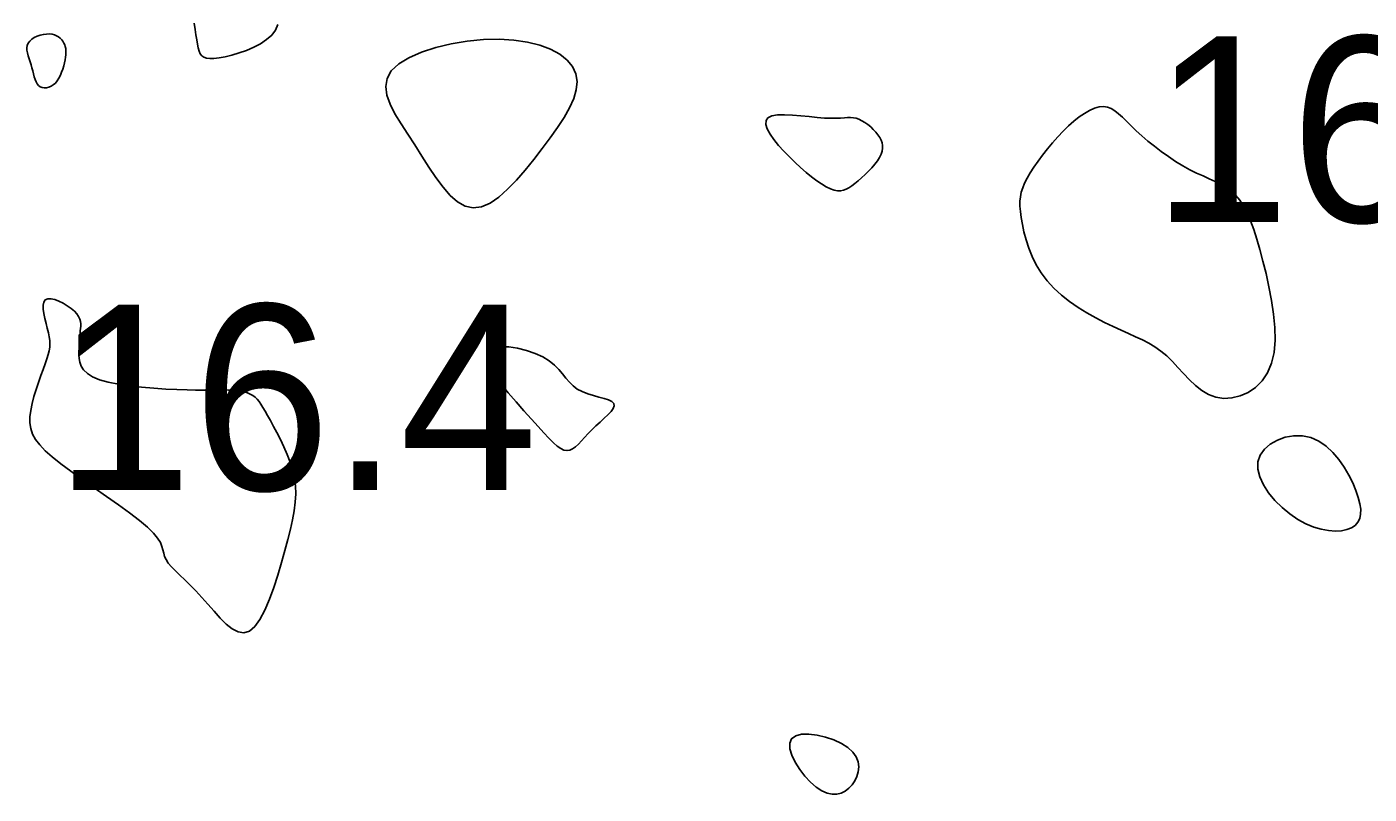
# Model space of a CAD drawing. Extents: x 3040093 to 3056816, y 408076 to 509144.
# Drawn here: x 3046442.78 to 3046478.93, y 434770.58 to 434791.25 of the extents above; entities that cross this region are included whole.
import ezdxf

# ---------------------------------------------------------------- set-up
doc = ezdxf.new("R2010")
doc.units = 0
doc.layers.add('V-CHAN-CONT-EL17', color=7, linetype='Continuous')
doc.layers.add('V-TOPO-SOUN-0610', color=7, linetype='Continuous')

msp = doc.modelspace()

# ---------------------------------------------------------------- linework, layer by layer
at = {"layer": 'V-CHAN-CONT-EL17'}
msp.add_lwpolyline([(3046449.539, 434791.311), (3046449.472, 434791.163), (3046449.371, 434791.028), (3046449.235, 434790.905), (3046449.071, 434790.796), (3046448.888, 434790.699), (3046448.693, 434790.616), (3046448.494, 434790.546), (3046448.299, 434790.489), (3046448.116, 434790.445), (3046447.954, 434790.415), (3046447.817, 434790.398), (3046447.705, 434790.395), (3046447.616, 434790.405), (3046447.545, 434790.431), (3046447.49, 434790.47), (3046447.449, 434790.525), (3046447.417, 434790.595), (3046447.392, 434790.681), (3046447.372, 434790.782), (3046447.353, 434790.9), (3046447.333, 434791.033), (3046447.31, 434791.182), (3046447.282, 434791.348)], dxfattribs=at)
for points in [[(3046442.854, 434790.866), (3046442.91, 434790.916), (3046442.979, 434790.959), (3046443.055, 434790.995), (3046443.138, 434791.023), (3046443.222, 434791.043), (3046443.305, 434791.055), (3046443.385, 434791.057), (3046443.457, 434791.05), (3046443.522, 434791.033), (3046443.581, 434791.009), (3046443.632, 434790.978), (3046443.677, 434790.942), (3046443.716, 434790.902), (3046443.749, 434790.859), (3046443.776, 434790.814), (3046443.798, 434790.768), (3046443.814, 434790.72), (3046443.825, 434790.67), (3046443.831, 434790.617), (3046443.832, 434790.561), (3046443.828, 434790.499), (3046443.82, 434790.433), (3046443.807, 434790.36), (3046443.791, 434790.282), (3046443.77, 434790.198), (3046443.745, 434790.113), (3046443.715, 434790.028), (3046443.68, 434789.945), (3046443.641, 434789.867), (3046443.596, 434789.797), (3046443.546, 434789.736), (3046443.491, 434789.686), (3046443.432, 434789.648), (3046443.371, 434789.622), (3046443.31, 434789.608), (3046443.25, 434789.606), (3046443.193, 434789.616), (3046443.141, 434789.637), (3046443.095, 434789.671), (3046443.056, 434789.716), (3046443.025, 434789.771), (3046442.998, 434789.835), (3046442.975, 434789.906), (3046442.955, 434789.983), (3046442.935, 434790.063), (3046442.914, 434790.145), (3046442.891, 434790.228), (3046442.866, 434790.31), (3046442.839, 434790.391), (3046442.814, 434790.469), (3046442.794, 434790.545), (3046442.781, 434790.617), (3046442.778, 434790.686), (3046442.787, 434790.751), (3046442.812, 434790.811)], [(3046452.794, 434790.25), (3046453.069, 434790.417), (3046453.406, 434790.564), (3046453.789, 434790.689), (3046454.204, 434790.788), (3046454.636, 434790.861), (3046455.071, 434790.904), (3046455.493, 434790.915), (3046455.891, 434790.893), (3046456.257, 434790.839), (3046456.588, 434790.757), (3046456.88, 434790.647), (3046457.128, 434790.513), (3046457.328, 434790.356), (3046457.475, 434790.18), (3046457.566, 434789.986), (3046457.598, 434789.776), (3046457.575, 434789.552), (3046457.504, 434789.315), (3046457.391, 434789.066), (3046457.244, 434788.806), (3046457.068, 434788.536), (3046456.869, 434788.257), (3046456.655, 434787.971), (3046456.43, 434787.679), (3046456.199, 434787.391), (3046455.963, 434787.119), (3046455.725, 434786.873), (3046455.487, 434786.664), (3046455.252, 434786.503), (3046455.021, 434786.402), (3046454.799, 434786.371), (3046454.585, 434786.418), (3046454.379, 434786.534), (3046454.18, 434786.709), (3046453.986, 434786.932), (3046453.795, 434787.191), (3046453.606, 434787.474), (3046453.417, 434787.77), (3046453.227, 434788.069), (3046453.036, 434788.36), (3046452.854, 434788.64), (3046452.691, 434788.91), (3046452.561, 434789.168), (3046452.475, 434789.413), (3046452.444, 434789.645), (3046452.479, 434789.862), (3046452.593, 434790.064)], [(3046469.533, 434786.272), (3046469.522, 434786.418), (3046469.521, 434786.551), (3046469.533, 434786.675), (3046469.557, 434786.795), (3046469.595, 434786.915), (3046469.648, 434787.039), (3046469.716, 434787.172), (3046469.801, 434787.316), (3046469.899, 434787.47), (3046470.01, 434787.631), (3046470.132, 434787.796), (3046470.263, 434787.963), (3046470.4, 434788.127), (3046470.541, 434788.286), (3046470.686, 434788.438), (3046470.832, 434788.579), (3046470.977, 434788.708), (3046471.12, 434788.822), (3046471.261, 434788.919), (3046471.398, 434788.998), (3046471.529, 434789.056), (3046471.653, 434789.092), (3046471.769, 434789.103), (3046471.877, 434789.089), (3046471.978, 434789.05), (3046472.078, 434788.99), (3046472.177, 434788.91), (3046472.281, 434788.815), (3046472.392, 434788.705), (3046472.514, 434788.583), (3046472.649, 434788.452), (3046472.801, 434788.315), (3046472.966, 434788.173), (3046473.144, 434788.031), (3046473.329, 434787.89), (3046473.52, 434787.754), (3046473.713, 434787.626), (3046473.905, 434787.508), (3046474.094, 434787.402), (3046474.277, 434787.312), (3046474.453, 434787.232), (3046474.621, 434787.159), (3046474.781, 434787.087), (3046474.932, 434787.011), (3046475.075, 434786.928), (3046475.207, 434786.831), (3046475.33, 434786.716), (3046475.442, 434786.579), (3046475.545, 434786.419), (3046475.641, 434786.235), (3046475.731, 434786.026), (3046475.816, 434785.793), (3046475.899, 434785.534), (3046475.981, 434785.25), (3046476.064, 434784.939), (3046476.148, 434784.603), (3046476.228, 434784.248), (3046476.299, 434783.882), (3046476.354, 434783.514), (3046476.387, 434783.153), (3046476.393, 434782.806), (3046476.365, 434782.481), (3046476.299, 434782.187), (3046476.189, 434781.931), (3046476.042, 434781.715), (3046475.864, 434781.538), (3046475.665, 434781.402), (3046475.451, 434781.307), (3046475.23, 434781.254), (3046475.01, 434781.243), (3046474.799, 434781.274), (3046474.602, 434781.347), (3046474.419, 434781.455), (3046474.248, 434781.59), (3046474.085, 434781.744), (3046473.929, 434781.908), (3046473.776, 434782.076), (3046473.626, 434782.238), (3046473.474, 434782.386), (3046473.318, 434782.516), (3046473.158, 434782.628), (3046472.992, 434782.727), (3046472.819, 434782.818), (3046472.637, 434782.904), (3046472.446, 434782.99), (3046472.243, 434783.08), (3046472.029, 434783.178), (3046471.801, 434783.287), (3046471.566, 434783.409), (3046471.326, 434783.544), (3046471.089, 434783.691), (3046470.857, 434783.851), (3046470.637, 434784.024), (3046470.434, 434784.21), (3046470.252, 434784.409), (3046470.095, 434784.621), (3046469.962, 434784.842), (3046469.851, 434785.067), (3046469.76, 434785.292), (3046469.688, 434785.514), (3046469.63, 434785.727), (3046469.587, 434785.927), (3046469.555, 434786.11)], [(3046462.843, 434788.852), (3046462.996, 434788.876), (3046463.184, 434788.882), (3046463.396, 434788.873), (3046463.62, 434788.854), (3046463.846, 434788.832), (3046464.064, 434788.809), (3046464.261, 434788.793), (3046464.429, 434788.786), (3046464.571, 434788.787), (3046464.691, 434788.792), (3046464.793, 434788.799), (3046464.882, 434788.806), (3046464.961, 434788.808), (3046465.036, 434788.802), (3046465.11, 434788.787), (3046465.187, 434788.76), (3046465.266, 434788.721), (3046465.347, 434788.672), (3046465.426, 434788.616), (3046465.502, 434788.553), (3046465.573, 434788.486), (3046465.639, 434788.415), (3046465.696, 434788.344), (3046465.744, 434788.272), (3046465.781, 434788.2), (3046465.807, 434788.128), (3046465.821, 434788.054), (3046465.822, 434787.978), (3046465.81, 434787.9), (3046465.783, 434787.818), (3046465.741, 434787.732), (3046465.683, 434787.642), (3046465.613, 434787.55), (3046465.532, 434787.456), (3046465.444, 434787.363), (3046465.352, 434787.272), (3046465.258, 434787.185), (3046465.165, 434787.105), (3046465.077, 434787.032), (3046464.995, 434786.968), (3046464.918, 434786.915), (3046464.843, 434786.874), (3046464.768, 434786.846), (3046464.691, 434786.832), (3046464.608, 434786.833), (3046464.518, 434786.852), (3046464.417, 434786.889), (3046464.305, 434786.944), (3046464.182, 434787.017), (3046464.05, 434787.106), (3046463.91, 434787.211), (3046463.765, 434787.328), (3046463.616, 434787.457), (3046463.465, 434787.597), (3046463.313, 434787.745), (3046463.164, 434787.9), (3046463.023, 434788.057), (3046462.897, 434788.213), (3046462.793, 434788.362), (3046462.718, 434788.501), (3046462.679, 434788.623), (3046462.683, 434788.725), (3046462.736, 434788.802)], [(3046446.488, 434776.987), (3046446.464, 434777.072), (3046446.444, 434777.159), (3046446.417, 434777.252), (3046446.373, 434777.356), (3046446.3, 434777.474), (3046446.188, 434777.61), (3046446.026, 434777.769), (3046445.808, 434777.952), (3046445.542, 434778.156), (3046445.242, 434778.375), (3046444.92, 434778.602), (3046444.591, 434778.832), (3046444.268, 434779.059), (3046443.963, 434779.278), (3046443.691, 434779.481), (3046443.461, 434779.665), (3046443.273, 434779.833), (3046443.124, 434779.988), (3046443.012, 434780.136), (3046442.932, 434780.282), (3046442.882, 434780.428), (3046442.859, 434780.58), (3046442.859, 434780.742), (3046442.881, 434780.917), (3046442.918, 434781.102), (3046442.969, 434781.293), (3046443.028, 434781.485), (3046443.093, 434781.673), (3046443.158, 434781.854), (3046443.22, 434782.022), (3046443.275, 434782.173), (3046443.32, 434782.305), (3046443.354, 434782.42), (3046443.378, 434782.523), (3046443.393, 434782.618), (3046443.397, 434782.709), (3046443.393, 434782.802), (3046443.379, 434782.901), (3046443.358, 434783.009), (3046443.328, 434783.131), (3046443.295, 434783.261), (3046443.263, 434783.394), (3046443.236, 434783.524), (3046443.219, 434783.645), (3046443.217, 434783.752), (3046443.233, 434783.838), (3046443.273, 434783.897), (3046443.339, 434783.926), (3046443.426, 434783.926), (3046443.529, 434783.903), (3046443.641, 434783.861), (3046443.756, 434783.804), (3046443.868, 434783.737), (3046443.971, 434783.663), (3046444.058, 434783.589), (3046444.125, 434783.516), (3046444.173, 434783.446), (3046444.204, 434783.378), (3046444.223, 434783.312), (3046444.23, 434783.247), (3046444.23, 434783.185), (3046444.225, 434783.123), (3046444.218, 434783.063), (3046444.212, 434783.003), (3046444.206, 434782.942), (3046444.2, 434782.88), (3046444.195, 434782.816), (3046444.191, 434782.747), (3046444.187, 434782.674), (3046444.184, 434782.595), (3046444.181, 434782.509), (3046444.179, 434782.415), (3046444.185, 434782.315), (3046444.204, 434782.213), (3046444.243, 434782.11), (3046444.308, 434782.009), (3046444.407, 434781.913), (3046444.546, 434781.824), (3046444.731, 434781.745), (3046444.966, 434781.678), (3046445.242, 434781.623), (3046445.548, 434781.577), (3046445.87, 434781.541), (3046446.198, 434781.513), (3046446.518, 434781.493), (3046446.82, 434781.478), (3046447.092, 434781.469), (3046447.323, 434781.463), (3046447.518, 434781.461), (3046447.68, 434781.461), (3046447.817, 434781.462), (3046447.933, 434781.465), (3046448.034, 434781.467), (3046448.125, 434781.468), (3046448.212, 434781.467), (3046448.3, 434781.464), (3046448.388, 434781.457), (3046448.476, 434781.447), (3046448.561, 434781.433), (3046448.644, 434781.413), (3046448.722, 434781.389), (3046448.795, 434781.358), (3046448.863, 434781.321), (3046448.923, 434781.276), (3046448.978, 434781.224), (3046449.031, 434781.161), (3046449.083, 434781.086), (3046449.137, 434780.999), (3046449.196, 434780.897), (3046449.261, 434780.779), (3046449.335, 434780.643), (3046449.42, 434780.489), (3046449.512, 434780.319), (3046449.607, 434780.135), (3046449.701, 434779.939), (3046449.79, 434779.735), (3046449.869, 434779.525), (3046449.935, 434779.311), (3046449.984, 434779.097), (3046450.011, 434778.883), (3046450.019, 434778.667), (3046450.008, 434778.446), (3046449.98, 434778.217), (3046449.936, 434777.975), (3046449.878, 434777.717), (3046449.808, 434777.441), (3046449.727, 434777.141), (3046449.636, 434776.819), (3046449.536, 434776.483), (3046449.427, 434776.149), (3046449.311, 434775.83), (3046449.187, 434775.539), (3046449.055, 434775.29), (3046448.917, 434775.096), (3046448.772, 434774.972), (3046448.622, 434774.927), (3046448.467, 434774.952), (3046448.308, 434775.035), (3046448.146, 434775.163), (3046447.983, 434775.325), (3046447.819, 434775.507), (3046447.655, 434775.697), (3046447.493, 434775.883), (3046447.333, 434776.055), (3046447.179, 434776.211), (3046447.033, 434776.353), (3046446.898, 434776.483), (3046446.777, 434776.601), (3046446.673, 434776.709), (3046446.588, 434776.808), (3046446.527, 434776.9)], [(3046455.227, 434782.542), (3046455.358, 434782.607), (3046455.538, 434782.634), (3046455.754, 434782.628), (3046455.99, 434782.593), (3046456.232, 434782.534), (3046456.464, 434782.454), (3046456.672, 434782.36), (3046456.845, 434782.254), (3046456.986, 434782.14), (3046457.103, 434782.022), (3046457.205, 434781.904), (3046457.297, 434781.788), (3046457.39, 434781.679), (3046457.489, 434781.58), (3046457.602, 434781.494), (3046457.735, 434781.424), (3046457.882, 434781.367), (3046458.034, 434781.32), (3046458.184, 434781.279), (3046458.322, 434781.241), (3046458.44, 434781.202), (3046458.53, 434781.158), (3046458.584, 434781.107), (3046458.595, 434781.044), (3046458.568, 434780.971), (3046458.51, 434780.889), (3046458.428, 434780.8), (3046458.328, 434780.705), (3046458.218, 434780.605), (3046458.104, 434780.503), (3046457.993, 434780.398), (3046457.891, 434780.293), (3046457.798, 434780.192), (3046457.711, 434780.096), (3046457.63, 434780.011), (3046457.552, 434779.939), (3046457.476, 434779.883), (3046457.4, 434779.847), (3046457.323, 434779.834), (3046457.243, 434779.848), (3046457.157, 434779.888), (3046457.062, 434779.954), (3046456.957, 434780.047), (3046456.837, 434780.166), (3046456.7, 434780.312), (3046456.544, 434780.484), (3046456.366, 434780.682), (3046456.166, 434780.905), (3046455.953, 434781.145), (3046455.742, 434781.393), (3046455.545, 434781.64), (3046455.375, 434781.877), (3046455.246, 434782.094), (3046455.17, 434782.283), (3046455.161, 434782.434)], [(3046475.991, 434779.714), (3046476.105, 434779.876), (3046476.262, 434780.013), (3046476.453, 434780.121), (3046476.667, 434780.196), (3046476.895, 434780.235), (3046477.128, 434780.232), (3046477.354, 434780.185), (3046477.567, 434780.091), (3046477.764, 434779.956), (3046477.944, 434779.788), (3046478.106, 434779.597), (3046478.251, 434779.391), (3046478.377, 434779.177), (3046478.483, 434778.964), (3046478.568, 434778.761), (3046478.633, 434778.574), (3046478.677, 434778.405), (3046478.698, 434778.254), (3046478.696, 434778.12), (3046478.672, 434778.004), (3046478.623, 434777.904), (3046478.549, 434777.822), (3046478.451, 434777.757), (3046478.327, 434777.708), (3046478.181, 434777.678), (3046478.015, 434777.668), (3046477.833, 434777.68), (3046477.637, 434777.716), (3046477.432, 434777.777), (3046477.22, 434777.866), (3046477.004, 434777.984), (3046476.789, 434778.132), (3046476.581, 434778.304), (3046476.388, 434778.496), (3046476.219, 434778.7), (3046476.08, 434778.912), (3046475.98, 434779.126), (3046475.927, 434779.334), (3046475.929, 434779.532)], [(3046463.482, 434772.155), (3046463.642, 434772.195), (3046463.838, 434772.199), (3046464.058, 434772.172), (3046464.286, 434772.118), (3046464.51, 434772.042), (3046464.715, 434771.946), (3046464.889, 434771.835), (3046465.02, 434771.714), (3046465.109, 434771.584), (3046465.161, 434771.451), (3046465.179, 434771.316), (3046465.168, 434771.183), (3046465.133, 434771.056), (3046465.076, 434770.937), (3046465.003, 434770.831), (3046464.917, 434770.739), (3046464.819, 434770.665), (3046464.711, 434770.612), (3046464.592, 434770.583), (3046464.464, 434770.582), (3046464.328, 434770.61), (3046464.185, 434770.672), (3046464.035, 434770.77), (3046463.881, 434770.904), (3046463.729, 434771.068), (3046463.59, 434771.25), (3046463.471, 434771.44), (3046463.38, 434771.628), (3046463.328, 434771.803), (3046463.323, 434771.956), (3046463.372, 434772.076)]]:
    msp.add_lwpolyline(points, close=True, dxfattribs=at)

# ---------------------------------------------------------------- texts
at = {"layer": 'V-TOPO-SOUN-0610'}
for s, p in [('16.6 ', (3046473.083, 434785.99)), ('16.4 ', (3046443.523, 434778.77))]:
    msp.add_text(s, height=5, dxfattribs=at).set_placement(p)

doc.saveas('drawing.dxf')
